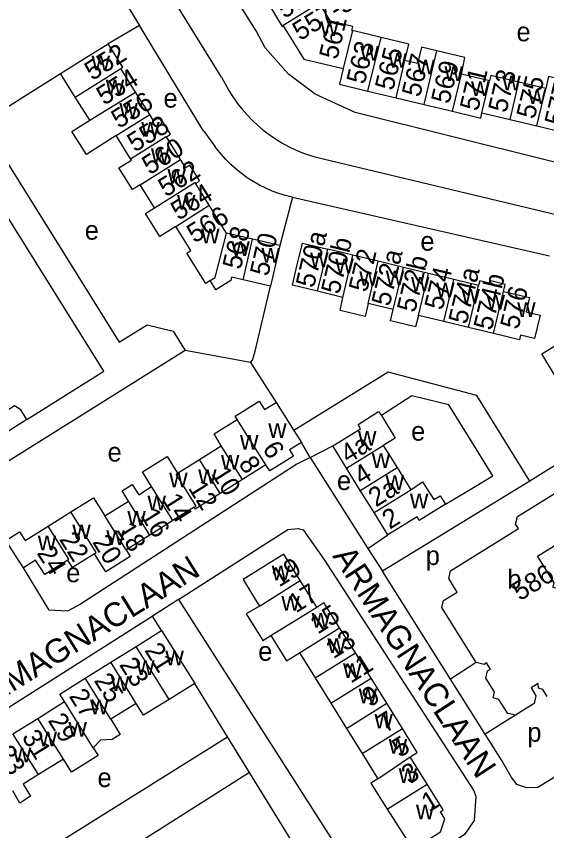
# Model space of a CAD drawing. Extents: x 157768 to 159790, y 387230 to 389604.
# Drawn here: x 158583.5 to 158694.7, y 388012 to 388182.9 of the extents above; entities that cross this region are included whole.
import ezdxf

# ---------------------------------------------------------------- set-up
doc = ezdxf.new("R2010")
doc.units = 0
for name, color, linetype in [('BLT_Basislijn', 7, 'Continuous'), ('BLT_Bebouwing', 7, 'Continuous'), ('BLT_Centroide', 7, 'Continuous'), ('BLT_Huisnummer', 7, 'Continuous'), ('BLT_Huisnummer_ tussenligend', 7, 'Continuous'), ('BLT_Huisnummer_reeks', 7, 'Continuous'), ('BLT_Onderverdeling_panden', 7, 'Continuous'), ('BLT_Straatnaam', 7, 'Continuous')]:
    doc.layers.add(name, color=color, linetype=linetype)

msp = doc.modelspace()

# ---------------------------------------------------------------- linework, layer by layer
at = {"layer": 'BLT_Basislijn'}
for p, q in [((158626.55, 388170.08), (158597.38, 388217.11)), ((158609.35, 388180.91), (158602.76, 388177.11)), ((158576.33, 388160.51), (158592.73, 388170.86)), ((158622.84, 388158.73), (158625.2, 388155.5)), ((158646.09, 388153.36), (158703, 388139.76)), ((158641.39, 388144.88), (158638.78, 388134.76)), ((158641.39, 388144.88), (158695.34, 388132.58)), ((158632.59, 388110.2), (158618.88, 388112.75)), ((158632.59, 388110.2), (158637.97, 388101.85)), ((158645.15, 388090.27), (158643.28, 388093.39)), ((158645.15, 388090.27), (158649.86, 388092.7)), ((158681.82, 388089.05), (158679.94, 388092.1)), ((158645.15, 388090.27), (158657.25, 388071.17)), ((158691.21, 388085.3), (158660.27, 388066.42)), ((158673.52, 388080.48), (158677.99, 388083.16)), ((158657.25, 388071.17), (158661.42, 388074.04)), ((158657.25, 388071.17), (158660.27, 388066.42)), ((158674.55, 388043.79), (158660.27, 388066.42)), ((158617.47, 388060.46), (158612.06, 388056.98)), ((158617.47, 388060.46), (158657.24, 387998.33)), ((158613.95, 388053.98), (158612.06, 388056.98)), ((158679.93, 388047.26), (158674.55, 388043.79)), ((158681.85, 388032.22), (158674.55, 388043.79)), ((158627.78, 388031.66), (158620.9, 388042.86)), ((158688.17, 388036.24), (158681.85, 388032.22)), ((158632.42, 388024.15), (158627.78, 388031.66)), ((158642.39, 388007.98), (158632.42, 388024.15))]:
    msp.add_line(p, q, dxfattribs=at)
for points in [[(158754.91, 388212.48), (158768.65, 388190.46), (158771.84, 388184.46), (158771.68, 388182.61), (158768.32, 388179.87), (158719.99, 388149.59), (158716.6, 388147.54), (158715.16, 388147.58), (158654.55, 388162.64), (158646.18, 388166.5), (158640.59, 388170.73), (158635.71, 388176.23), (158633.8, 388179.81), (158621.93, 388198.67), (158609.83, 388218.76), (158609.61, 388219.13)], [(158555.78, 388190.95), (158583.17, 388208.25), (158585.63, 388208.98), (158588.36, 388208.98), (158591.21, 388208.32), (158593.97, 388206.02), (158608.79, 388181.84), (158609.35, 388180.91)], [(158622.84, 388158.73), (158622.43, 388159.26), (158609.35, 388180.91)], [(158626.55, 388170.08), (158627.26, 388168.66), (158628.04, 388167.28), (158628.89, 388165.95), (158629.81, 388164.66), (158630.79, 388163.41), (158631.83, 388162.22), (158632.93, 388161.08), (158634.08, 388160), (158635.29, 388158.98), (158636.55, 388158.02), (158637.86, 388157.13), (158639.21, 388156.3), (158640.6, 388155.55), (158642.03, 388154.86), (158643.49, 388154.24), (158644.98, 388153.71), (158646.09, 388153.36)], [(158576.33, 388160.51), (158605.06, 388114.46), (158610.96, 388118.11), (158616.41, 388116.75), (158618.88, 388112.75)], [(158585.71, 388098.25), (158601.85, 388108.41), (158572.56, 388155.28), (158571.14, 388154.4)], [(158641.39, 388144.88), (158639.95, 388145.24), (158638.54, 388145.68), (158637.15, 388146.19), (158635.79, 388146.78), (158634.46, 388147.44), (158633.18, 388148.17), (158631.93, 388148.97), (158630.73, 388149.84), (158629.58, 388150.77), (158628.48, 388151.76), (158627.43, 388152.8), (158626.44, 388153.91), (158625.52, 388155.06), (158625.2, 388155.5)], [(158632.59, 388110.2), (158633.01, 388110.69), (158633.57, 388112.6), (158636.8, 388126.23)], [(158618.88, 388112.75), (158577.61, 388086.89), (158573.46, 388084.58)], [(158691.21, 388085.3), (158680.07, 388103.28), (158661.5, 388108.19), (158641.68, 388095.93)], [(158679.94, 388092.1), (158674.21, 388101.35), (158666.47, 388103.25), (158660.06, 388099.09)], [(158716.17, 388100.86), (158713.9, 388099.54), (158691.21, 388085.3)], [(158645.15, 388090.27), (158642.32, 388088.85), (158596.97, 388059.51), (158594.19, 388058.04), (158590.36, 388058.23), (158584.97, 388067.15)], [(158677.99, 388083.16), (158683.43, 388086.43), (158681.82, 388089.05)], [(158617.47, 388060.46), (158640.43, 388075.18), (158642.63, 388075.35), (158643.63, 388075.09), (158647.96, 388068.92), (158679.39, 388020.48), (158679.87, 388019.2), (158679.55, 388014.1), (158677.48, 388011.18), (158673.17, 388008.21), (158657.24, 387998.33)], [(158612.06, 388056.98), (158611.76, 388056.79), (158548.72, 388016.78), (158547.72, 388016.17)], [(158713.26, 388033.41), (158692.9, 388021.06), (158690.57, 388020.96), (158688.49, 388021.66), (158687.26, 388023.23), (158685.36, 388026.66), (158681.85, 388032.22)], [(158555.74, 388003.46), (158564.09, 387991.42), (158564.65, 387992.22), (158627.78, 388031.66)], [(158632.42, 388024.15), (158600.43, 388003.92), (158600.27, 388003.49), (158603.56, 387997.89), (158610.12, 387987.76)]]:
    msp.add_lwpolyline(points, dxfattribs=at)
at = {"layer": 'BLT_Bebouwing'}
for p, q in [((158659.99, 388178.43), (158653.99, 388179.86)), ((158608.5, 388166.96), (158605.42, 388171.9)), ((158595.84, 388165.88), (158592.73, 388170.86)), ((158682.77, 388169.3), (158676.85, 388170.71)), ((158694.53, 388167.7), (158688.93, 388169.04)), ((158611.45, 388162.23), (158608.5, 388166.96)), ((158657.21, 388167.17), (158663.14, 388165.76)), ((158598.87, 388161.05), (158595.84, 388165.88)), ((158663.14, 388165.76), (158669.06, 388164.34)), ((158669.06, 388164.34), (158674.99, 388162.92)), ((158681.17, 388162.62), (158687.05, 388161.21)), ((158687.05, 388161.21), (158692.65, 388159.87)), ((158692.65, 388159.87), (158698.51, 388158.47)), ((158612.45, 388142.67), (158609.43, 388147.5)), ((158623.9, 388143.24), (158621.11, 388147.72)), ((158627.11, 388138.09), (158623.9, 388143.24)), ((158627.57, 388137.36), (158627.11, 388138.09)), ((158633.02, 388136.09), (158627.57, 388137.36)), ((158638.78, 388134.76), (158633.02, 388136.09)), ((158654.1, 388132.71), (158648.81, 388133.98)), ((158659.39, 388131.44), (158654.1, 388132.71)), ((158664.68, 388130.17), (158659.39, 388131.44)), ((158669.98, 388128.9), (158664.68, 388130.17)), ((158675.27, 388127.63), (158669.98, 388128.9)), ((158636.8, 388126.23), (158631.04, 388127.56)), ((158680.42, 388126.4), (158675.27, 388127.63)), ((158651.98, 388123.88), (158646.69, 388125.15)), ((158662.56, 388121.34), (158657.27, 388122.61)), ((158673.15, 388118.8), (158667.86, 388120.07)), ((158678.33, 388117.56), (158673.15, 388118.8)), ((158683.58, 388116.3), (158678.33, 388117.56)), ((158637.97, 388101.85), (158641.68, 388095.93)), ((158585.71, 388098.25), (158576.73, 388092.61)), ((158624.98, 388095.22), (158629.82, 388098.25)), ((158660.06, 388099.09), (158662.97, 388094.31)), ((158649.86, 388092.7), (158655.71, 388096.32)), ((158626.47, 388092.73), (158624.98, 388095.22)), ((158641.68, 388095.93), (158643.28, 388093.39)), ((158662.97, 388094.31), (158660.47, 388092.82)), ((158660.47, 388092.82), (158663.36, 388088.15)), ((158621.88, 388089.85), (158626.47, 388092.73)), ((158652.75, 388088.03), (158649.86, 388092.7)), ((158635.83, 388088.72), (158630.92, 388085.64)), ((158655.64, 388083.37), (158652.75, 388088.03)), ((158663.36, 388088.15), (158666.25, 388083.49)), ((158630.92, 388085.64), (158626.27, 388082.73)), ((158658.53, 388078.7), (158655.64, 388083.37)), ((158602.04, 388078), (158607.04, 388081.13)), ((158620.76, 388079.82), (158616.32, 388077.03)), ((158590.19, 388075.9), (158594.94, 388078.88)), ((158661.42, 388074.04), (158658.53, 388078.7)), ((158616.32, 388077.03), (158611.48, 388074)), ((158611.48, 388074), (158606.5, 388070.88)), ((158646.49, 388058.9), (158643.05, 388064.43)), ((158646.49, 388058.9), (158648.02, 388059.85)), ((158651.31, 388054.56), (158648.02, 388059.85)), ((158608.61, 388050.64), (158613.95, 388053.98)), ((158613.95, 388053.98), (158620.9, 388042.86)), ((158654.6, 388049.27), (158651.31, 388054.56)), ((158603.27, 388047.3), (158608.61, 388050.64)), ((158642.85, 388049.3), (158646.14, 388044.01)), ((158657.89, 388043.98), (158654.6, 388049.27)), ((158597.93, 388043.96), (158603.27, 388047.3)), ((158646.14, 388044.01), (158649.43, 388038.72)), ((158661.18, 388038.7), (158657.89, 388043.98)), ((158587.96, 388035.54), (158593.57, 388039.05)), ((158608.65, 388038.68), (158603.31, 388035.34)), ((158649.43, 388038.72), (158652.72, 388033.43)), ((158664.47, 388033.41), (158661.18, 388038.7)), ((158582.77, 388032.3), (158587.96, 388035.54)), ((158652.72, 388033.43), (158656.01, 388028.14)), ((158667.59, 388028.4), (158664.47, 388033.41)), ((158656.01, 388028.14), (158659.3, 388022.86)), ((158666.13, 388027.43), (158667.59, 388028.4)), ((158593.35, 388026.98), (158588.13, 388023.72)), ((158669.67, 388021.75), (158666.13, 388027.43))]:
    msp.add_line(p, q, dxfattribs=at)
for points in [[(158637.1, 388186.7), (158636.01, 388186.03), (158639.28, 388180.71), (158639.49, 388180.84)], [(158653.99, 388179.86), (158653.87, 388179.89), (158654.07, 388180.73), (158649.4, 388181.85), (158647.07, 388185.64)], [(158639.49, 388180.84), (158643.78, 388173.85), (158652.07, 388171.87)], [(158664.99, 388173.55), (158665.84, 388177.03), (158659.99, 388178.43)], [(158592.73, 388170.86), (158598.52, 388174.46), (158602.76, 388177.11)], [(158605.42, 388171.9), (158605.84, 388172.17), (158602.76, 388177.11)], [(158671.69, 388175.63), (158668.47, 388176.4), (158667.62, 388172.93), (158664.99, 388173.55)], [(158676.85, 388170.71), (158677.54, 388174.23), (158671.69, 388175.63)], [(158652.07, 388171.87), (158651.29, 388168.59), (158657.21, 388167.17)], [(158688.93, 388169.04), (158683.05, 388170.45), (158682.77, 388169.3)], [(158700.98, 388168.8), (158695.13, 388170.2), (158694.53, 388167.7)], [(158674.99, 388162.92), (158680.91, 388161.5), (158681.17, 388162.62)], [(158614.96, 388157.58), (158615.82, 388158.11), (158613.93, 388161.14), (158613.02, 388161.35), (158612.28, 388160.89), (158611.45, 388162.23)], [(158604.42, 388157.81), (158601.9, 388156.22), (158598.19, 388153.88), (158595.15, 388158.71), (158598.87, 388161.05)], [(158607.44, 388152.98), (158604.42, 388157.81)], [(158617.93, 388152.82), (158614.96, 388157.58)], [(158605.01, 388151.05), (158607.62, 388152.68), (158607.44, 388152.98)], [(158621.11, 388147.72), (158621.87, 388148.41), (158619.89, 388151.59), (158619.03, 388151.05), (158617.93, 388152.82)], [(158609.43, 388147.5), (158607.84, 388146.51), (158605.01, 388151.05)], [(158616.93, 388138.74), (158613.57, 388136.65), (158610.56, 388141.49), (158612.45, 388142.67)], [(158619.22, 388133.17), (158620.07, 388133.7), (158616.93, 388138.74)], [(158638.78, 388134.76), (158637.65, 388129.89), (158636.8, 388126.23)], [(158646.69, 388125.15), (158641.4, 388126.42), (158642.35, 388130.39), (158643.52, 388135.25), (158648.81, 388133.98)], [(158624.14, 388127.4), (158623.2, 388126.81), (158619.22, 388133.17)], [(158631.04, 388127.56), (158628.62, 388128.12), (158628.45, 388127.4), (158625.35, 388125.46), (158624.14, 388127.4)], [(158685.71, 388125.13), (158686.02, 388126.61), (158682.76, 388127.39), (158682.65, 388126.89), (158680.73, 388127.35), (158680.42, 388126.4)], [(158657.27, 388122.61), (158656.68, 388119.89), (158651.43, 388121.15), (158651.98, 388123.88)], [(158685.71, 388125.13), (158691.15, 388123.82), (158690.43, 388120.82), (158693.36, 388120.11), (158692.19, 388115.26), (158689.25, 388115.96), (158689.02, 388114.99), (158683.58, 388116.3)], [(158667.86, 388120.07), (158667.25, 388117.66), (158662.01, 388118.92), (158662.56, 388121.34)], [(158696.62, 388107.3), (158693.71, 388112), (158697.18, 388114.15), (158701.43, 388116.78), (158704.34, 388112.09)], [(158585.71, 388098.25), (158584.42, 388100.3), (158583.1, 388101.1), (158581.48, 388100.08), (158578.41, 388104.97)], [(158629.82, 388098.25), (158629.38, 388098.95), (158634.43, 388102.11), (158635.54, 388100.33), (158637.97, 388101.85)], [(158655.71, 388096.32), (158655.16, 388097.2), (158659.47, 388099.9), (158660.06, 388099.09)], [(158643.28, 388093.39), (158640.82, 388091.85), (158641.62, 388090.58), (158636.63, 388087.45), (158635.83, 388088.72)], [(158679.93, 388047.26), (158672.77, 388058.83), (158673.1, 388060.27), (158675.96, 388062.04), (158674.19, 388064.9), (158674.57, 388066.52), (158688.82, 388075.35), (158688.23, 388076.31), (158688.6, 388077.9), (158710.86, 388091.68), (158712.13, 388089.64), (158714.81, 388089.01), (158716.93, 388090.32), (158726.06, 388075.57), (158725.7, 388074.03), (158727.18, 388073.77), (158729.34, 388070.28), (158729.06, 388068.83), (158726.25, 388067.1), (158727.06, 388065.8)], [(158611.86, 388084.16), (158609.92, 388087.25), (158615.09, 388090.49), (158617.29, 388086.97)], [(158617.29, 388086.97), (158621.88, 388089.85)], [(158607.04, 388081.13), (158605.69, 388083.3), (158607.81, 388084.63), (158609.17, 388082.47), (158611.86, 388084.16)], [(158666.25, 388083.49), (158668.72, 388085.2), (158671.07, 388081.43), (158672.41, 388082.26), (158673.52, 388080.48)], [(158626.27, 388082.73), (158621.01, 388079.43), (158620.76, 388079.82)], [(158594.94, 388078.88), (158599.66, 388081.84), (158602.04, 388078)], [(158673.52, 388080.48), (158668.01, 388077.06), (158667.54, 388077.82), (158661.42, 388074.04)], [(158720.69, 388060.52), (158719.01, 388060.91), (158713.32, 388070.09), (158713.91, 388072.58), (158716.07, 388073.92), (158712.07, 388080.38), (158710.85, 388080.66), (158692.84, 388069.51), (158696.26, 388063.99), (158696.04, 388063.06), (158698.1, 388062.58), (158697.62, 388060.52), (158698.58, 388060.3), (158709.6, 388042.49), (158709.04, 388040.1)], [(158581.28, 388072.88), (158584.15, 388074.68), (158585.3, 388072.84), (158590.19, 388075.9)], [(158584.97, 388067.15), (158581.28, 388072.88)], [(158606.5, 388070.88), (158607.38, 388069.48), (158602.25, 388066.27), (158599.85, 388070.09)], [(158599.85, 388070.09), (158595.24, 388067.2), (158594.28, 388068.73)], [(158643.05, 388064.43), (158639.6, 388069.97), (158631.04, 388064.64), (158633.68, 388060.4), (158634.48, 388059.1)], [(158594.28, 388068.73), (158589.45, 388065.69), (158587.53, 388068.75), (158584.97, 388067.15)], [(158634.48, 388059.1), (158631.72, 388057.48), (158635.21, 388051.88), (158636.86, 388052.91)], [(158636.86, 388052.91), (158640.16, 388047.61), (158642.85, 388049.3)], [(158688.17, 388036.24), (158686.58, 388036.57), (158684.73, 388039.52), (158683.51, 388039.82), (158683.81, 388041.07), (158681.98, 388043.95), (158682.33, 388045.53), (158682.92, 388045.89), (158682.12, 388047.16), (158681.63, 388046.86), (158679.93, 388047.26)], [(158593.57, 388039.05), (158592.58, 388040.62), (158597.93, 388043.96)], [(158620.9, 388042.86), (158615.56, 388039.52)], [(158694.84, 388040.15), (158693.93, 388041.62), (158693, 388041.84), (158692.97, 388042.87), (158691.48, 388041.96), (158692.5, 388040.27), (158692.12, 388038.68), (158688.17, 388036.24)], [(158615.56, 388039.52), (158610.19, 388036.18), (158608.65, 388038.68)], [(158603.31, 388035.34), (158605.29, 388032.16), (158603.6, 388031.1), (158601.15, 388030.98), (158599.61, 388029.37)], [(158599.61, 388029.37), (158600.63, 388027.74), (158595.05, 388024.25), (158593.35, 388026.98)], [(158588.13, 388023.72), (158584.91, 388021.7), (158586.48, 388019.18), (158584.21, 388017.76), (158582.73, 388020.34)], [(158659.3, 388022.86), (158657.87, 388021.96), (158661.26, 388016.51)], [(158661.26, 388016.51), (158666.69, 388008.09), (158672.49, 388011.71), (158673.36, 388014.45), (158672.44, 388015.93), (158673.05, 388016.31), (158669.67, 388021.75)]]:
    msp.add_lwpolyline(points, dxfattribs=at)
at = {"layer": 'BLT_Onderverdeling_panden'}
for p, q in [((158653.99, 388179.86), (158652.07, 388171.87)), ((158657.21, 388167.17), (158659.99, 388178.43)), ((158669.06, 388164.34), (158671.69, 388175.63)), ((158663.14, 388165.76), (158664.99, 388173.55)), ((158595.84, 388165.88), (158605.42, 388171.9)), ((158674.99, 388162.92), (158676.85, 388170.71)), ((158681.17, 388162.62), (158682.77, 388169.3)), ((158687.05, 388161.21), (158688.93, 388169.04)), ((158598.87, 388161.05), (158608.5, 388166.96)), ((158692.65, 388159.87), (158694.53, 388167.7)), ((158604.42, 388157.81), (158611.45, 388162.23)), ((158609.43, 388147.5), (158617.93, 388152.82)), ((158616.93, 388138.74), (158623.9, 388143.24)), ((158631.04, 388127.56), (158633.02, 388136.09)), ((158646.69, 388125.15), (158648.81, 388133.98)), ((158651.98, 388123.88), (158654.1, 388132.71)), ((158657.27, 388122.61), (158659.39, 388131.44)), ((158662.56, 388121.34), (158664.68, 388130.17)), ((158667.86, 388120.07), (158669.98, 388128.9)), ((158673.15, 388118.8), (158675.27, 388127.63)), ((158678.33, 388117.56), (158680.42, 388126.4)), ((158683.58, 388116.3), (158685.71, 388125.13)), ((158635.83, 388088.72), (158629.82, 388098.25)), ((158652.75, 388088.03), (158660.47, 388092.82)), ((158630.92, 388085.64), (158626.47, 388092.73)), ((158626.27, 388082.73), (158621.88, 388089.85)), ((158655.64, 388083.37), (158663.36, 388088.15)), ((158616.32, 388077.03), (158611.86, 388084.16)), ((158658.53, 388078.7), (158666.25, 388083.49)), ((158611.48, 388074), (158607.04, 388081.13)), ((158606.5, 388070.88), (158602.04, 388078)), ((158634.48, 388059.1), (158643.05, 388064.43)), ((158636.86, 388052.91), (158646.49, 388058.9)), ((158642.85, 388049.3), (158651.31, 388054.56)), ((158615.56, 388039.52), (158608.61, 388050.64)), ((158646.14, 388044.01), (158654.6, 388049.27)), ((158608.65, 388038.68), (158603.27, 388047.3)), ((158603.31, 388035.34), (158597.93, 388043.96)), ((158649.43, 388038.72), (158657.89, 388043.98)), ((158599.61, 388029.37), (158593.57, 388039.05)), ((158652.72, 388033.43), (158661.18, 388038.7)), ((158593.35, 388026.98), (158587.96, 388035.54)), ((158656.01, 388028.14), (158664.47, 388033.41)), ((158588.13, 388023.72), (158582.77, 388032.3)), ((158659.3, 388022.86), (158666.13, 388027.43)), ((158661.26, 388016.51), (158669.67, 388021.75))]:
    msp.add_line(p, q, dxfattribs=at)
for points in [[(158647.07, 388185.64), (158639.43, 388180.94), (158639.49, 388180.84)], [(158607.44, 388152.98), (158614.91, 388157.66), (158614.96, 388157.58)], [(158612.45, 388142.67), (158620.94, 388147.99), (158621.11, 388147.72)], [(158624.14, 388127.4), (158625.2, 388128.06), (158627.57, 388137.36)], [(158620.76, 388079.82), (158621.18, 388080.07), (158616.99, 388086.78), (158617.29, 388086.97)], [(158599.85, 388070.09), (158600.26, 388070.34), (158594.94, 388078.88)], [(158594.28, 388068.73), (158594.49, 388068.94), (158590.19, 388075.9)]]:
    msp.add_lwpolyline(points, dxfattribs=at)

# ---------------------------------------------------------------- texts
at = {"layer": 'BLT_Centroide'}
for s, p in [('w', (158647.25, 388178.75)), ('e', (158688.41, 388177.62)), ('w', (158655.64, 388173.52)), ('w', (158661.53, 388172.11)), ('w', (158599.26, 388171.5)), ('w', (158667.41, 388170.69)), ('w', (158673.3, 388169.28)), ('w', (158685.42, 388167.3)), ('w', (158602.24, 388166.47)), ('w', (158678.88, 388166.11)), ('e', (158614.35, 388163.69)), ('w', (158690.8, 388164.45)), ('w', (158605.09, 388161.59)), ('w', (158609.68, 388157.59)), ('w', (158611.71, 388152.09)), ('w', (158615.18, 388147.75)), ('w', (158617.18, 388142.31)), ('e', (158597.83, 388135.98)), ('w', (158622.25, 388135.25)), ('w', (158628.58, 388132.55)), ('e', (158668.24, 388133.68)), ('w', (158634.91, 388131.16)), ('w', (158645.11, 388130.2)), ('w', (158650.39, 388128.92)), ('w', (158655.41, 388126.3)), ('w', (158660.98, 388126.39)), ('w', (158666.27, 388125.11)), ('w', (158671.56, 388123.86)), ('w', (158676.86, 388122.58)), ('w', (158682.14, 388121.3)), ('w', (158688.55, 388119.77)), ('w', (158636.33, 388094.38)), ('e', (158666.3, 388093.81)), ('w', (158630.41, 388091.89)), ('w', (158655.16, 388092.75)), ('e', (158602.62, 388089.43)), ('w', (158658.05, 388088.09)), ('w', (158626.41, 388087.75)), ('w', (158621.62, 388084.75)), ('w', (158615.55, 388084)), ('e', (158650.74, 388083.45)), ('w', (158660.95, 388083.44)), ('w', (158666.06, 388079.62)), ('w', (158611, 388079.2)), ('w', (158606.77, 388076)), ('w', (158595.23, 388073.14)), ('w', (158602.36, 388071.92)), ('w', (158587.98, 388070.81)), ('p', (158669.36, 388067.71)), ('e', (158593.94, 388064.1)), ('w', (158637.05, 388064.53)), ('b', (158686.48, 388062.75)), ('w', (158639.08, 388058.16)), ('w', (158645.43, 388054.56)), ('w', (158648.73, 388049.28)), ('e', (158634.22, 388047.62)), ('w', (158614.75, 388046.64)), ('w', (158608.62, 388044.66)), ('w', (158652.02, 388044)), ('w', (158603.3, 388041.31)), ('w', (158655.3, 388038.72)), ('w', (158598.94, 388036.39)), ('w', (158658.6, 388033.41)), ('w', (158594.41, 388031.7)), ('p', (158690.68, 388030.63)), ('w', (158588.16, 388029.69)), ('w', (158661.6, 388028.12)), ('w', (158582.75, 388026.31)), ('w', (158663.7, 388021.97)), ('e', (158600.5, 388021.12)), ('w', (158667.31, 388014.38))]:
    msp.add_text(s, height=4, dxfattribs=at).set_placement(p)
at = {"layer": 'BLT_Huisnummer'}
for s, rotation, p in [('552', 31.9585, (158599.4, 388169.25)), ('563', 76.5429, (158656.54, 388168.41)), ('567', 76.5465, (158668.15, 388165.74)), ('571', 76.5465, (158680.32, 388162.8)), ('575', 76.5465, (158692.2, 388161.13)), ('556', 31.9585, (158605, 388159.18)), ('560', 31.9563, (158611.45, 388149.48)), ('564', 31.9563, (158617.5, 388139.92)), ('570', 76.946, (158636.3, 388128.14)), ('570a', 76.5055, (158645.89, 388125.7)), ('572', 76.5025, (158657.01, 388124.8)), ('572b', 76.5057, (158667.13, 388120.53)), ('574a', 76.5028, (158677.94, 388118.07)), ('576', 76.5035, (158688.78, 388116.99)), ('6', 302.0903, (158635, 388092.16)), ('4a', 31.786, (158653.08, 388088.9)), ('10', 302.0903, (158624.25, 388086.88)), ('14', 302.0878, (158614.07, 388081.24)), ('2', 31.786, (158661.81, 388075.1)), ('18', 302.0878, (158604.37, 388075.14)), ('24', 302.0878, (158587.67, 388070.24)), ('19', 32.0383, (158638.6, 388062.97)), ('13', 32.0383, (158649.97, 388047.91)), ('21', 302.0167, (158610.25, 388049.84)), ('25', 302.0167, (158599.65, 388043.48)), ('9', 32.0383, (158657.6, 388037.77)), ('29', 302.0149, (158589.99, 388035.1)), ('5', 32.0383, (158663.9, 388027.18)), ('33', 302.0149, (158579.09, 388028.29)), ('1', 32.0383, (158670.07, 388015.75))]:
    msp.add_text(s, height=4, rotation=rotation, dxfattribs=at).set_placement(p)
at = {"layer": 'BLT_Huisnummer_ tussenligend'}
for s, rotation, p in [('555', 31.545, (158639.69, 388182.28)), ('565', 76.5465, (158662.52, 388167.1)), ('569', 76.5465, (158674.3, 388164.31)), ('554', 31.9585, (158601.9, 388164.07)), ('573', 76.5465, (158686.28, 388162.45)), ('577', 76.5465, (158698.09, 388159.66)), ('558', 31.9563, (158608.35, 388154.22)), ('562', 31.9563, (158614.85, 388144.81)), ('566', 31.9715, (158620.85, 388135.14)), ('568', 76.946, (158630.54, 388129.54)), ('570b', 76.504, (158651.2, 388124.35)), ('572a', 76.5072, (158661.78, 388121.83)), ('574', 76.5043, (158672.89, 388121.03)), ('574b', 76.5035, (158683.21, 388116.78)), ('8', 302.0903, (158629.98, 388089.04)), ('4', 31.784, (158655.9, 388084.34)), ('12', 302.0878, (158619.4, 388083.89)), ('2a', 31.784, (158658.93, 388079.77)), ('16', 302.0878, (158609.39, 388078.1)), ('22', 302.0878, (158592.38, 388073.1)), ('20', 302.0878, (158599.32, 388072.53)), ('17', 32.0383, (158642.12, 388057.52)), ('15', 32.0383, (158646.71, 388053.09)), ('23', 302.0167, (158604.98, 388046.81)), ('11', 32.0383, (158653.65, 388042.79)), ('27', 302.0149, (158594.42, 388040.21)), ('7', 32.0383, (158660.93, 388032.36)), ('31', 302.0149, (158584.51, 388031.61)), ('3', 32.0383, (158665.89, 388021.62))]:
    msp.add_text(s, height=4, rotation=rotation, dxfattribs=at).set_placement(p)
at = {"layer": 'BLT_Huisnummer_reeks'}
for s, rotation, p in [('557-559', 31.545, (158643, 388177.62)), ('561', 76.5321, (158650.8, 388173.62)), ('586', 31.7815, (158689.11, 388060.07))]:
    msp.add_text(s, height=4, rotation=rotation, dxfattribs=at).set_placement(p)
at = {"layer": 'BLT_Straatnaam'}
for rotation, p in [(302.9789, (158649.7, 388069.61)), (31.909, (158574.77, 388036.05))]:
    msp.add_text('ARMAGNACLAAN', height=5, rotation=rotation, dxfattribs=at).set_placement(p)

doc.saveas('drawing.dxf')
